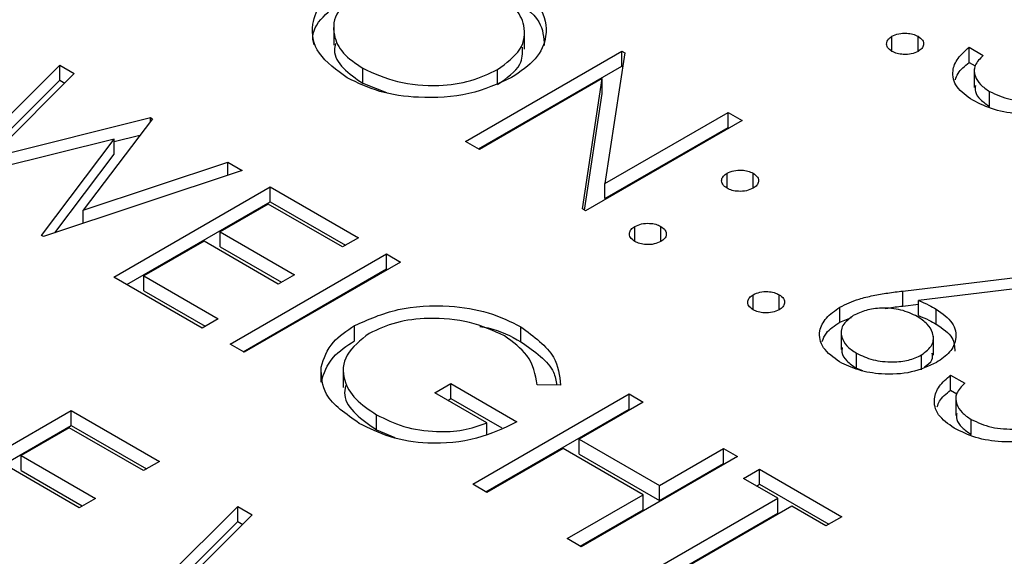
# Model space of a CAD drawing. Header units: inches. Extents: x 1802 to 2468, y -253 to -72.
# Tile 348 of 570: x 2121.768 to 2122.302, y -113.892 to -113.601. Entities that reach past the tile are written whole.
import ezdxf

# ---------------------------------------------------------------- set-up
doc = ezdxf.new("R2010")
doc.units = ezdxf.units.IN
doc.header["$LTSCALE"] = 0.5
doc.header["$MEASUREMENT"] = 0
doc.layers.add('DSS-M-S', color=53, linetype='Continuous')

msp = doc.modelspace()

# ---------------------------------------------------------------- linework, layer by layer
at = {"layer": 'DSS-M-S', "linetype": 'Continuous', "lineweight": 25}
for p, q in [((2121.93842, -113.60417), (2121.93842, -113.61437)), ((2122.04195, -113.61664), (2122.04195, -113.60643)), ((2122.24125, -113.61775), (2122.24125, -113.60959)), ((2122.25539, -113.61775), (2122.25539, -113.60959)), ((2122.00981, -113.66658), (2122.09466, -113.6176)), ((2122.09626, -113.61852), (2122.08553, -113.68943)), ((2122.09466, -113.6176), (2122.09626, -113.61852)), ((2122.09466, -113.62576), (2122.09466, -113.6176)), ((2122.28313, -113.61556), (2122.29075, -113.61995)), ((2122.28313, -113.62372), (2122.28313, -113.61556)), ((2122.28313, -113.62372), (2122.28646, -113.62564)), ((2121.72751, -113.6873), (2121.78979, -113.62529)), ((2121.78979, -113.62529), (2121.79766, -113.62983)), ((2121.78979, -113.63345), (2121.78979, -113.62529)), ((2121.95416, -113.63508), (2121.95416, -113.62692)), ((2122.01688, -113.67066), (2122.09466, -113.62576)), ((2122.02726, -113.63578), (2122.02726, -113.62761)), ((2122.09466, -113.62576), (2122.09512, -113.62603)), ((2122.28588, -113.62717), (2122.28588, -113.63738)), ((2121.73723, -113.68579), (2121.78979, -113.63345)), ((2121.79766, -113.62983), (2121.75204, -113.67534)), ((2121.78979, -113.63345), (2121.79247, -113.635)), ((2122.08405, -113.63251), (2122.01742, -113.67098)), ((2122.07334, -113.70326), (2122.08405, -113.63251)), ((2122.08405, -113.64068), (2122.08405, -113.63251)), ((2121.95416, -113.63508), (2121.96708, -113.64002)), ((2122.29423, -113.64771), (2122.29423, -113.63955)), ((2122.07448, -113.70392), (2122.08405, -113.64068)), ((2122.08553, -113.68943), (2122.15232, -113.65088)), ((2122.15232, -113.65088), (2122.15993, -113.65528)), ((2122.15232, -113.65905), (2122.15232, -113.65088)), ((2121.75204, -113.67534), (2121.83896, -113.65368)), ((2121.84007, -113.65432), (2121.8025, -113.70399)), ((2121.83896, -113.65368), (2121.84007, -113.65432)), ((2121.83896, -113.65578), (2121.83896, -113.65368)), ((2122.15993, -113.65528), (2122.07508, -113.70426)), ((2122.08553, -113.6976), (2122.15232, -113.65905)), ((2122.15232, -113.65905), (2122.15286, -113.65936)), ((2121.81933, -113.66538), (2121.7286, -113.68793)), ((2121.77996, -113.71759), (2121.81933, -113.66538)), ((2121.81933, -113.66674), (2121.83331, -113.66325)), ((2121.81933, -113.67355), (2121.81933, -113.66538)), ((2122.01742, -113.67098), (2122.00981, -113.66658)), ((2121.78718, -113.71618), (2121.81933, -113.67355)), ((2121.88878, -113.68244), (2121.78105, -113.71821)), ((2121.8025, -113.70399), (2121.881, -113.67794)), ((2121.881, -113.67794), (2121.88878, -113.68244)), ((2121.881, -113.68502), (2121.881, -113.67794)), ((2122.15177, -113.69202), (2122.15177, -113.68385)), ((2122.16591, -113.69202), (2122.16591, -113.68385)), ((2121.81916, -113.74021), (2121.90401, -113.69123)), ((2121.90401, -113.69123), (2121.95188, -113.71886)), ((2121.90401, -113.6994), (2121.90401, -113.69123)), ((2122.08553, -113.6976), (2122.08553, -113.68943)), ((2121.8025, -113.71109), (2121.8025, -113.70399)), ((2121.82623, -113.7443), (2121.90401, -113.6994)), ((2121.90293, -113.70065), (2121.87682, -113.71572)), ((2121.94318, -113.72389), (2121.90293, -113.70065)), ((2121.90401, -113.6994), (2121.94481, -113.72295)), ((2122.07508, -113.70426), (2122.07334, -113.70326)), ((2122.10173, -113.7209), (2122.10173, -113.71274)), ((2122.11587, -113.7209), (2122.11587, -113.71274)), ((2121.78105, -113.71821), (2121.77996, -113.71759)), ((2121.87682, -113.71572), (2121.91707, -113.73896)), ((2121.87682, -113.72389), (2121.87682, -113.71572)), ((2121.95188, -113.71886), (2121.94318, -113.72389)), ((2121.86811, -113.72075), (2121.83548, -113.73959)), ((2121.90836, -113.74398), (2121.86811, -113.72075)), ((2121.87682, -113.72389), (2121.90999, -113.74304)), ((2121.88226, -113.77664), (2121.96711, -113.72765)), ((2121.96711, -113.72765), (2121.97472, -113.73205)), ((2121.96711, -113.73582), (2121.96711, -113.72765)), ((2121.88933, -113.78072), (2121.96711, -113.73582)), ((2121.97472, -113.73205), (2121.88987, -113.78103)), ((2121.96711, -113.73582), (2121.96765, -113.73613)), ((2121.86703, -113.76785), (2121.81916, -113.74021)), ((2121.83548, -113.73959), (2121.87573, -113.76282)), ((2121.83548, -113.74775), (2121.83548, -113.73959)), ((2121.91707, -113.73896), (2121.90836, -113.74398)), ((2122.2471, -113.74779), (2122.31114, -113.74006)), ((2122.3124, -113.7461), (2122.2557, -113.75295)), ((2121.83548, -113.74775), (2121.86866, -113.76691)), ((2122.16591, -113.75796), (2122.16591, -113.74979)), ((2122.18006, -113.75796), (2122.18006, -113.74979)), ((2122.2471, -113.75596), (2122.2471, -113.74779)), ((2122.21296, -113.76471), (2122.21296, -113.75654)), ((2122.2471, -113.75596), (2122.2557, -113.75492)), ((2122.2557, -113.76112), (2122.2557, -113.75295)), ((2122.2653, -113.76572), (2122.2653, -113.75755)), ((2121.87573, -113.76282), (2121.86703, -113.76785)), ((2122.21296, -113.76471), (2122.21929, -113.76206)), ((2121.94974, -113.77474), (2121.94974, -113.76657)), ((2122.03994, -113.77535), (2122.03994, -113.76719)), ((2122.21374, -113.76922), (2122.21374, -113.77943)), ((2122.26368, -113.78256), (2122.26368, -113.77235)), ((2121.88987, -113.78103), (2121.88226, -113.77664)), ((2122.22194, -113.78967), (2122.22194, -113.78151)), ((2122.25726, -113.79063), (2122.25726, -113.78247)), ((2121.93155, -113.79725), (2121.93155, -113.78908)), ((2121.94359, -113.78987), (2121.94359, -113.80008)), ((2122.22194, -113.78967), (2122.22521, -113.79096)), ((2122.27307, -113.79344), (2122.28068, -113.79783)), ((2122.27307, -113.8016), (2122.27307, -113.79344)), ((2121.99322, -113.80302), (2122.00192, -113.79799)), ((2122.00192, -113.79799), (2122.03782, -113.81872)), ((2122.00192, -113.80616), (2122.00192, -113.79799)), ((2122.06141, -113.79882), (2122.0487, -113.79862)), ((2122.0215, -113.81934), (2121.99322, -113.80302)), ((2122.01389, -113.85263), (2122.09874, -113.80364)), ((2122.09874, -113.80364), (2122.10635, -113.80804)), ((2122.09874, -113.81181), (2122.09874, -113.80364)), ((2122.27307, -113.8016), (2122.27639, -113.80352)), ((2122.27582, -113.80506), (2122.27582, -113.81526)), ((2122.00029, -113.8071), (2122.00192, -113.80616)), ((2122.00192, -113.80616), (2122.02952, -113.82209)), ((2122.10635, -113.80804), (2122.07154, -113.82814)), ((2121.71119, -113.86158), (2121.79604, -113.81259)), ((2121.79604, -113.81259), (2121.84391, -113.84022)), ((2121.79604, -113.82076), (2121.79604, -113.81259)), ((2121.96164, -113.82309), (2121.96164, -113.81493)), ((2122.02096, -113.85671), (2122.09874, -113.81181)), ((2122.09874, -113.81181), (2122.09928, -113.81212)), ((2121.71826, -113.86566), (2121.79604, -113.82076)), ((2121.79496, -113.82201), (2121.76885, -113.83708)), ((2121.83521, -113.84525), (2121.79496, -113.82201)), ((2121.79604, -113.82076), (2121.83684, -113.84431)), ((2122.0215, -113.82536), (2122.0215, -113.81934)), ((2122.28417, -113.8256), (2122.28417, -113.81743)), ((2121.96164, -113.82309), (2121.97156, -113.8273)), ((2122.07154, -113.82814), (2122.11506, -113.85326)), ((2122.07154, -113.8363), (2122.07154, -113.82814)), ((2121.76885, -113.83708), (2121.8091, -113.86032)), ((2121.76885, -113.84525), (2121.76885, -113.83708)), ((2122.06284, -113.83316), (2122.0215, -113.85702)), ((2122.10635, -113.85828), (2122.06284, -113.83316)), ((2122.07154, -113.8363), (2122.11506, -113.86142)), ((2122.15748, -113.83756), (2122.07263, -113.88654)), ((2122.11506, -113.85326), (2122.14987, -113.83316)), ((2122.14987, -113.83316), (2122.15748, -113.83756)), ((2122.14987, -113.84132), (2122.14987, -113.83316)), ((2121.80039, -113.86534), (2121.76014, -113.84211)), ((2121.84391, -113.84022), (2121.83521, -113.84525)), ((2122.11506, -113.86142), (2122.14987, -113.84132)), ((2122.14987, -113.84132), (2122.15041, -113.84164)), ((2121.76885, -113.84525), (2121.80203, -113.8644)), ((2122.16075, -113.84949), (2122.16945, -113.84446)), ((2122.16945, -113.84446), (2122.21405, -113.87021)), ((2122.16945, -113.85263), (2122.16945, -113.84446)), ((2122.0215, -113.85702), (2122.01389, -113.85263)), ((2122.11506, -113.86142), (2122.11506, -113.85326)), ((2122.17924, -113.86016), (2122.16075, -113.84949)), ((2122.16782, -113.85357), (2122.16945, -113.85263)), ((2122.16945, -113.85263), (2122.20698, -113.87429)), ((2122.06502, -113.88214), (2122.10635, -113.85828)), ((2122.10635, -113.86645), (2122.10635, -113.85828)), ((2121.8091, -113.86032), (2121.80039, -113.86534)), ((2121.82406, -113.92673), (2121.88634, -113.86472)), ((2121.88634, -113.86472), (2121.89421, -113.86926)), ((2121.88634, -113.87288), (2121.88634, -113.86472)), ((2122.10309, -113.90412), (2122.17924, -113.86016)), ((2122.18686, -113.86456), (2122.11071, -113.90852)), ((2122.17924, -113.86833), (2122.17924, -113.86016)), ((2122.20535, -113.87524), (2122.18686, -113.86456)), ((2121.89421, -113.86926), (2121.84858, -113.91477)), ((2122.07209, -113.88623), (2122.10635, -113.86645)), ((2122.11016, -113.90821), (2122.17924, -113.86833)), ((2121.83378, -113.92521), (2121.88634, -113.87288)), ((2121.88634, -113.87288), (2121.88902, -113.87443)), ((2122.21405, -113.87021), (2122.20535, -113.87524)), ((2122.07263, -113.88654), (2122.06502, -113.88214))]:
    msp.add_line(p, q, dxfattribs=at)
for points, knots in [([(2121.94576, -113.63212), (2121.93991, -113.6279), (2121.92822, -113.61947), (2121.92558, -113.6041), (2121.93114, -113.59049), (2121.94054, -113.584), (2121.94525, -113.58076)], [0, 0, 0, 0, 0.279663, 0.559354, 0.779636, 1, 1, 1, 1]), ([(2122.03428, -113.58023), (2122.04024, -113.58447), (2122.05213, -113.59295), (2122.05496, -113.60849), (2122.0492, -113.62223), (2122.03964, -113.62876), (2122.03486, -113.63202)], [0, 0, 0, 0, 0.279767, 0.559358, 0.779571, 1, 1, 1, 1]), ([(2121.9529, -113.58514), (2121.9482, -113.5886), (2121.9388, -113.59552), (2121.93752, -113.6081), (2121.9426, -113.61905), (2121.9503, -113.6243), (2121.95416, -113.62692)], [0, 0, 0, 0, 0.279416, 0.559077, 0.779478, 1, 1, 1, 1]), ([(2122.02726, -113.62761), (2122.032, -113.62413), (2122.04147, -113.61716), (2122.04283, -113.60445), (2122.03736, -113.59349), (2122.02975, -113.58814), (2122.02595, -113.58547)], [0, 0, 0, 0, 0.279468, 0.55887, 0.779516, 1, 1, 1, 1]), ([(2121.9278, -113.61426), (2121.92752, -113.61325), (2121.92606, -113.60811), (2121.9316, -113.59862), (2121.9407, -113.59216), (2121.94525, -113.58893)], [0, 0, 0, 0, 0.108942, 0.554389, 1, 1, 1, 1]), ([(2122.03428, -113.5884), (2122.04049, -113.59262), (2122.05169, -113.60025), (2122.05234, -113.61016), (2122.05263, -113.61457)], [0, 0, 0, 0, 0.554805, 1, 1, 1, 1]), ([(2122.24125, -113.60959), (2122.24242, -113.60906), (2122.24475, -113.608), (2122.24898, -113.60777), (2122.25272, -113.60829), (2122.2545, -113.60916), (2122.25539, -113.60959)], [0, 0, 0, 0, 0.279576, 0.559284, 0.779552, 1, 1, 1, 1]), ([(2121.93939, -113.61341), (2121.9391, -113.61463), (2121.93798, -113.61923), (2121.94292, -113.62724), (2121.95041, -113.63247), (2121.95416, -113.63508)], [0, 0, 0, 0, 0.153197, 0.576483, 1, 1, 1, 1]), ([(2122.24125, -113.61775), (2122.24034, -113.61708), (2122.23851, -113.61573), (2122.23813, -113.61329), (2122.23902, -113.61114), (2122.24051, -113.61011), (2122.24125, -113.60959)], [0, 0, 0, 0, 0.279581, 0.559143, 0.779575, 1, 1, 1, 1]), ([(2122.25539, -113.60959), (2122.25632, -113.61026), (2122.25817, -113.61161), (2122.25851, -113.61405), (2122.25766, -113.61622), (2122.25615, -113.61724), (2122.25539, -113.61775)], [0, 0, 0, 0, 0.279602, 0.559212, 0.779475, 1, 1, 1, 1]), ([(2122.02726, -113.63578), (2122.03226, -113.63231), (2122.04081, -113.62636), (2122.04085, -113.61873), (2122.04086, -113.61556)], [0, 0, 0, 0, 0.584093, 1, 1, 1, 1]), ([(2122.25539, -113.61775), (2122.25423, -113.61828), (2122.25189, -113.61935), (2122.24766, -113.61956), (2122.24393, -113.61904), (2122.24214, -113.61818), (2122.24125, -113.61775)], [0, 0, 0, 0, 0.279469, 0.559358, 0.779674, 1, 1, 1, 1]), ([(2122.28509, -113.64432), (2122.28182, -113.642), (2122.27529, -113.63737), (2122.27356, -113.62888), (2122.27639, -113.62137), (2122.28088, -113.61749), (2122.28313, -113.61556)], [0, 0, 0, 0, 0.279625, 0.559019, 0.77938, 1, 1, 1, 1]), ([(2122.27566, -113.63328), (2122.27603, -113.63207), (2122.27711, -113.62856), (2122.28075, -113.62564), (2122.28313, -113.62372)], [0, 0, 0, 0, 0.345147, 1, 1, 1, 1]), ([(2122.29075, -113.61995), (2122.28901, -113.62171), (2122.28553, -113.62523), (2122.28586, -113.63103), (2122.28893, -113.63592), (2122.29246, -113.63834), (2122.29423, -113.63955)], [0, 0, 0, 0, 0.28005, 0.559166, 0.779583, 1, 1, 1, 1]), ([(2121.95416, -113.62692), (2121.96016, -113.62967), (2121.97216, -113.63518), (2121.99394, -113.63703), (2122.01337, -113.63428), (2122.02263, -113.62984), (2122.02726, -113.62761)], [0, 0, 0, 0, 0.27983, 0.559389, 0.779654, 1, 1, 1, 1]), ([(2122.03486, -113.63202), (2122.02753, -113.63539), (2122.01287, -113.64213), (2121.98619, -113.64358), (2121.96259, -113.64031), (2121.95137, -113.63485), (2121.94576, -113.63212)], [0, 0, 0, 0, 0.27963, 0.559343, 0.779597, 1, 1, 1, 1]), ([(2122.28647, -113.63636), (2122.28636, -113.63742), (2122.28609, -113.64007), (2122.28903, -113.64409), (2122.2925, -113.6465), (2122.29423, -113.64771)], [0, 0, 0, 0, 0.251787, 0.625894, 1, 1, 1, 1]), ([(2122.29423, -113.63955), (2122.29778, -113.64117), (2122.30489, -113.64441), (2122.31778, -113.64515), (2122.32918, -113.64354), (2122.33458, -113.64089), (2122.33729, -113.63956)], [0, 0, 0, 0, 0.279617, 0.559357, 0.779559, 1, 1, 1, 1]), ([(2122.34458, -113.64414), (2122.33968, -113.64639), (2122.32989, -113.6509), (2122.31203, -113.65241), (2122.29627, -113.64986), (2122.28882, -113.64617), (2122.28509, -113.64432)], [0, 0, 0, 0, 0.279864, 0.559271, 0.779424, 1, 1, 1, 1]), ([(2122.15177, -113.68385), (2122.15294, -113.68332), (2122.15528, -113.68227), (2122.1595, -113.68205), (2122.16323, -113.68257), (2122.16502, -113.68342), (2122.16591, -113.68385)], [0, 0, 0, 0, 0.279585, 0.559454, 0.779697, 1, 1, 1, 1]), ([(2122.15177, -113.69202), (2122.15085, -113.69134), (2122.14901, -113.69), (2122.14863, -113.68755), (2122.14953, -113.6854), (2122.15102, -113.68437), (2122.15177, -113.68385)], [0, 0, 0, 0, 0.279647, 0.559299, 0.779615, 1, 1, 1, 1]), ([(2122.16591, -113.68385), (2122.16684, -113.68452), (2122.1687, -113.68587), (2122.16904, -113.68831), (2122.16819, -113.69048), (2122.16667, -113.6915), (2122.16591, -113.69202)], [0, 0, 0, 0, 0.279602, 0.559212, 0.779475, 1, 1, 1, 1]), ([(2122.16591, -113.69202), (2122.16475, -113.69255), (2122.16243, -113.69362), (2122.15819, -113.69383), (2122.15444, -113.69332), (2122.15266, -113.69245), (2122.15177, -113.69202)], [0, 0, 0, 0, 0.2795175, 0.5593264, 0.7795441, 1, 1, 1, 1]), ([(2122.10173, -113.7209), (2122.10082, -113.72023), (2122.099, -113.71888), (2122.09861, -113.71644), (2122.09951, -113.71429), (2122.10099, -113.71326), (2122.10173, -113.71274)], [0, 0, 0, 0, 0.279581, 0.559143, 0.779575, 1, 1, 1, 1]), ([(2122.10173, -113.71274), (2122.1029, -113.71221), (2122.10523, -113.71115), (2122.10946, -113.71092), (2122.1132, -113.71144), (2122.11498, -113.71231), (2122.11587, -113.71274)], [0, 0, 0, 0, 0.279576, 0.559284, 0.779552, 1, 1, 1, 1]), ([(2122.11587, -113.71274), (2122.1168, -113.71341), (2122.11865, -113.71476), (2122.119, -113.7172), (2122.11815, -113.71937), (2122.11663, -113.72039), (2122.11587, -113.7209)], [0, 0, 0, 0, 0.279602, 0.559212, 0.779475, 1, 1, 1, 1]), ([(2122.11587, -113.7209), (2122.11471, -113.72143), (2122.11237, -113.7225), (2122.10815, -113.72271), (2122.10441, -113.72219), (2122.10262, -113.72133), (2122.10173, -113.7209)], [0, 0, 0, 0, 0.279469, 0.559358, 0.779674, 1, 1, 1, 1]), ([(2122.16591, -113.75796), (2122.165, -113.75728), (2122.16318, -113.75593), (2122.1628, -113.7535), (2122.16369, -113.75134), (2122.16517, -113.75031), (2122.16591, -113.74979)], [0, 0, 0, 0, 0.279581, 0.559143, 0.779575, 1, 1, 1, 1]), ([(2122.16591, -113.74979), (2122.16708, -113.74926), (2122.16941, -113.7482), (2122.17364, -113.74798), (2122.17738, -113.7485), (2122.17916, -113.74936), (2122.18006, -113.74979)], [0, 0, 0, 0, 0.2795762, 0.5592837, 0.7795524, 1, 1, 1, 1]), ([(2122.18006, -113.74979), (2122.18098, -113.75046), (2122.18284, -113.75181), (2122.18318, -113.75425), (2122.18233, -113.75642), (2122.18081, -113.75744), (2122.18006, -113.75796)], [0, 0, 0, 0, 0.279602, 0.559212, 0.779475, 1, 1, 1, 1]), ([(2122.21296, -113.75654), (2122.2163, -113.75496), (2122.22179, -113.75236), (2122.23096, -113.75018), (2122.23894, -113.74881), (2122.24438, -113.74813), (2122.2471, -113.74779)], [0, 0, 0, 0, 0.3393742, 0.5594856, 0.7797313, 1, 1, 1, 1]), ([(2121.94974, -113.76657), (2121.95722, -113.76321), (2121.9722, -113.7565), (2121.99932, -113.75494), (2122.02298, -113.75885), (2122.03429, -113.76441), (2122.03994, -113.76719)], [0, 0, 0, 0, 0.27959, 0.559072, 0.779411, 1, 1, 1, 1]), ([(2122.21283, -113.78629), (2122.20949, -113.78384), (2122.20281, -113.77893), (2122.20113, -113.77001), (2122.20491, -113.76221), (2122.21028, -113.75843), (2122.21296, -113.75654)], [0, 0, 0, 0, 0.27967, 0.559085, 0.779558, 1, 1, 1, 1]), ([(2122.255, -113.76166), (2122.25219, -113.76029), (2122.24659, -113.75756), (2122.23619, -113.75672), (2122.2269, -113.75793), (2122.22248, -113.76005), (2122.22027, -113.76112)], [0, 0, 0, 0, 0.280127, 0.559515, 0.779719, 1, 1, 1, 1]), ([(2122.23753, -113.75728), (2122.23801, -113.7572), (2122.24114, -113.75664), (2122.24437, -113.75627), (2122.2471, -113.75596)], [0, 0, 0, 0, 0.153172, 1, 1, 1, 1]), ([(2122.2557, -113.75295), (2122.25758, -113.75375), (2122.26095, -113.75516), (2122.26397, -113.75682), (2122.2653, -113.75755)], [0, 0, 0, 0, 0.55991, 1, 1, 1, 1]), ([(2122.2653, -113.75755), (2122.26859, -113.75994), (2122.27518, -113.76473), (2122.27665, -113.77343), (2122.27336, -113.78112), (2122.26801, -113.78477), (2122.26533, -113.7866)], [0, 0, 0, 0, 0.279638, 0.559326, 0.779527, 1, 1, 1, 1]), ([(2122.03099, -113.77207), (2122.02497, -113.76935), (2122.01293, -113.7639), (2121.99133, -113.7619), (2121.97179, -113.76428), (2121.96239, -113.76861), (2121.95769, -113.77077)], [0, 0, 0, 0, 0.279847, 0.559555, 0.779847, 1, 1, 1, 1]), ([(2122.18006, -113.75796), (2122.17889, -113.75849), (2122.17656, -113.75955), (2122.17233, -113.75976), (2122.16859, -113.75925), (2122.16681, -113.75839), (2122.16591, -113.75796)], [0, 0, 0, 0, 0.2794691, 0.5593578, 0.7796739, 1, 1, 1, 1]), ([(2122.22027, -113.76112), (2122.21803, -113.76283), (2122.21354, -113.76626), (2122.21345, -113.77243), (2122.21627, -113.77769), (2122.22005, -113.78023), (2122.22194, -113.78151)], [0, 0, 0, 0, 0.279059, 0.55882, 0.779303, 1, 1, 1, 1]), ([(2122.25726, -113.78247), (2122.25953, -113.78071), (2122.26407, -113.77718), (2122.26387, -113.77087), (2122.26083, -113.76553), (2122.25694, -113.76295), (2122.255, -113.76166)], [0, 0, 0, 0, 0.278754, 0.558605, 0.779147, 1, 1, 1, 1]), ([(2122.2557, -113.76112), (2122.25758, -113.76191), (2122.26095, -113.76333), (2122.26397, -113.76499), (2122.2653, -113.76572)], [0, 0, 0, 0, 0.55991, 1, 1, 1, 1]), ([(2121.93155, -113.78908), (2121.93305, -113.78435), (2121.93574, -113.77588), (2121.94545, -113.76942), (2121.94974, -113.76657)], [0, 0, 0, 0, 0.559317, 1, 1, 1, 1]), ([(2122.01766, -113.76702), (2122.01919, -113.76726), (2122.02786, -113.7686), (2122.03448, -113.7723), (2122.03994, -113.77535)], [0, 0, 0, 0, 0.176046, 1, 1, 1, 1]), ([(2122.03994, -113.76719), (2122.04701, -113.77243), (2122.05967, -113.78182), (2122.06088, -113.79361), (2122.06141, -113.79882)], [0, 0, 0, 0, 0.558579, 1, 1, 1, 1]), ([(2122.20342, -113.77511), (2122.20401, -113.77357), (2122.20553, -113.76964), (2122.21015, -113.76657), (2122.21296, -113.76471)], [0, 0, 0, 0, 0.391537, 1, 1, 1, 1]), ([(2122.2653, -113.76572), (2122.26874, -113.7681), (2122.27492, -113.77239), (2122.27522, -113.77791), (2122.27535, -113.78037)], [0, 0, 0, 0, 0.556632, 1, 1, 1, 1]), ([(2121.95769, -113.77077), (2121.95295, -113.77451), (2121.94346, -113.782), (2121.94286, -113.79534), (2121.94942, -113.80666), (2121.95756, -113.81217), (2121.96164, -113.81493)], [0, 0, 0, 0, 0.279061, 0.558584, 0.779236, 1, 1, 1, 1]), ([(2122.0487, -113.79862), (2122.04777, -113.7931), (2122.0461, -113.78324), (2122.03561, -113.77548), (2122.03099, -113.77207)], [0, 0, 0, 0, 0.55984, 1, 1, 1, 1]), ([(2121.93155, -113.79725), (2121.93305, -113.79251), (2121.93574, -113.78405), (2121.94545, -113.77758), (2121.94974, -113.77474)], [0, 0, 0, 0, 0.559317, 1, 1, 1, 1]), ([(2122.03994, -113.77535), (2122.04739, -113.78052), (2122.05753, -113.78756), (2122.05896, -113.79642), (2122.05934, -113.79878)], [0, 0, 0, 0, 0.733897, 1, 1, 1, 1]), ([(2122.21431, -113.77843), (2122.21415, -113.77928), (2122.21368, -113.78178), (2122.2164, -113.78587), (2122.22009, -113.7884), (2122.22194, -113.78967)], [0, 0, 0, 0, 0.203775, 0.601695, 1, 1, 1, 1]), ([(2122.22194, -113.78151), (2122.22481, -113.78286), (2122.23054, -113.78557), (2122.24093, -113.78655), (2122.25047, -113.78564), (2122.255, -113.78353), (2122.25726, -113.78247)], [0, 0, 0, 0, 0.280018, 0.559853, 0.779987, 1, 1, 1, 1]), ([(2122.25892, -113.789), (2122.26059, -113.78776), (2122.26359, -113.78553), (2122.26324, -113.78275), (2122.26308, -113.78153)], [0, 0, 0, 0, 0.558411, 1, 1, 1, 1]), ([(2121.95227, -113.81957), (2121.94507, -113.81458), (2121.9322, -113.80566), (2121.93175, -113.79415), (2121.93155, -113.78908)], [0, 0, 0, 0, 0.559617, 1, 1, 1, 1]), ([(2122.26533, -113.7866), (2122.26101, -113.78859), (2122.25237, -113.79256), (2122.23653, -113.79335), (2122.22281, -113.79107), (2122.21616, -113.78788), (2122.21283, -113.78629)], [0, 0, 0, 0, 0.279631, 0.55896, 0.779478, 1, 1, 1, 1]), ([(2122.27502, -113.8222), (2122.27176, -113.81988), (2122.26523, -113.81526), (2122.2635, -113.80676), (2122.26633, -113.79925), (2122.27082, -113.79538), (2122.27307, -113.79344)], [0, 0, 0, 0, 0.2796245, 0.5590192, 0.7793803, 1, 1, 1, 1]), ([(2121.94488, -113.7991), (2121.94454, -113.80084), (2121.94348, -113.80617), (2121.94972, -113.81484), (2121.95766, -113.82034), (2121.96164, -113.82309)], [0, 0, 0, 0, 0.194371, 0.597084, 1, 1, 1, 1]), ([(2122.28068, -113.79783), (2122.27894, -113.7996), (2122.27547, -113.80312), (2122.2758, -113.80891), (2122.27887, -113.8138), (2122.2824, -113.81622), (2122.28417, -113.81743)], [0, 0, 0, 0, 0.28005, 0.559166, 0.779583, 1, 1, 1, 1]), ([(2122.26583, -113.81059), (2122.26615, -113.80957), (2122.2672, -113.80627), (2122.27066, -113.80351), (2122.27307, -113.8016)], [0, 0, 0, 0, 0.306143, 1, 1, 1, 1]), ([(2121.96164, -113.81493), (2121.96635, -113.81726), (2121.97577, -113.82192), (2121.99283, -113.82449), (2122.009, -113.82375), (2122.01733, -113.82081), (2122.0215, -113.81934)], [0, 0, 0, 0, 0.280254, 0.559912, 0.779941, 1, 1, 1, 1]), ([(2122.27641, -113.81424), (2122.2763, -113.8153), (2122.27603, -113.81795), (2122.27897, -113.82197), (2122.28243, -113.82439), (2122.28417, -113.8256)], [0, 0, 0, 0, 0.251787, 0.625894, 1, 1, 1, 1]), ([(2122.03782, -113.81872), (2122.03089, -113.82211), (2122.01706, -113.82889), (2121.9912, -113.83143), (2121.96837, -113.82767), (2121.95764, -113.82227), (2121.95227, -113.81957)], [0, 0, 0, 0, 0.2803512, 0.5593674, 0.7793709, 1, 1, 1, 1]), ([(2122.28417, -113.81743), (2122.28772, -113.81905), (2122.29483, -113.82229), (2122.30771, -113.82303), (2122.31912, -113.82143), (2122.32452, -113.81877), (2122.32722, -113.81744)], [0, 0, 0, 0, 0.279617, 0.559357, 0.779559, 1, 1, 1, 1]), ([(2122.33452, -113.82202), (2122.32962, -113.82428), (2122.31983, -113.82878), (2122.30197, -113.83029), (2122.28621, -113.82775), (2122.27875, -113.82405), (2122.27502, -113.8222)], [0, 0, 0, 0, 0.2798641, 0.559271, 0.7794235, 1, 1, 1, 1])]:
    msp.add_open_spline(points, degree=3, knots=knots, dxfattribs=at)

doc.saveas('drawing.dxf')
